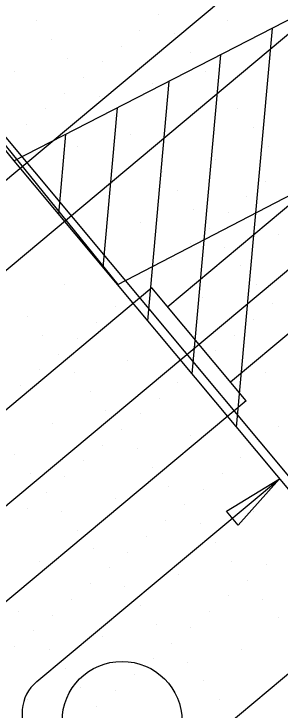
# Model space of a CAD drawing. Extents: x 2042995 to 2043795, y 305365 to 306249.
# Drawn here: x 2043359.03 to 2043369.88, y 305687.94 to 305716.29 of the extents above; entities that cross this region are included whole.
import ezdxf

# ---------------------------------------------------------------- set-up
doc = ezdxf.new("R2010")
doc.units = 0
for name, color, linetype in [('BR_AUTO DIMENSION', 7, 'Continuous'), ('BR_CENTER LINES', 7, 'Continuous'), ('BR_CONCRETE', 7, 'Continuous'), ('BR_EXIST_GROUND_CL', 7, 'Continuous'), ('BR_EXIST_GROUND_RT', 7, 'Continuous'), ('BR_GRID DOTS', 7, 'Continuous'), ('BR_GRID LINES', 7, 'Continuous'), ('BR_GROUND LINES', 7, 'Continuous'), ('BR_PRESTRESSED BEAM', 7, 'Continuous'), ('BR_TABLE LINES', 7, 'Continuous'), ('BR_TEXT', 7, 'Continuous')]:
    doc.layers.add(name, color=color, linetype=linetype)

msp = doc.modelspace()

# ---------------------------------------------------------------- linework, layer by layer
at = {"layer": 'BR_AUTO DIMENSION'}
for p, q in [((2043355.687, 305707), (2043367.63, 305716.974)), ((2043359.966, 305689.095), (2043369.856, 305697.355))]:
    msp.add_line(p, q, dxfattribs=at)
msp.add_lwpolyline([(2043367.697, 305696.041), (2043369.856, 305697.355), (2043368.177, 305695.465)], close=True, dxfattribs=at)
msp.add_arc((2043361.034, 305687.816), 1.667, 129.8684, 219.8684, dxfattribs=at)
at = {"layer": 'BR_CENTER LINES'}
msp.add_line((2043427.985, 305754.114), (2043332.14, 305674.065), dxfattribs=at)
at = {"layer": 'BR_CONCRETE'}
for p, q in [((2043379.279, 305716.041), (2043365.302, 305704.367)), ((2043381.843, 305712.971), (2043367.866, 305701.297)), ((2043364.661, 305705.135), (2043330.942, 305676.973)), ((2043368.507, 305700.53), (2043364.661, 305705.135)), ((2043368.507, 305700.53), (2043334.788, 305672.368))]:
    msp.add_line(p, q, dxfattribs=at)
for points in [[(2043139.109, 306017.548), (2043148.199, 306007.16), (2043160.233, 305993.368), (2043172.245, 305979.557), (2043184.234, 305965.727), (2043196.201, 305951.879), (2043208.145, 305938.012), (2043220.067, 305924.126), (2043231.966, 305910.221), (2043243.843, 305896.297), (2043255.698, 305882.355), (2043267.529, 305868.394), (2043279.339, 305854.414), (2043291.126, 305840.415), (2043302.89, 305826.398), (2043314.632, 305812.361), (2043326.352, 305798.306), (2043338.049, 305784.233), (2043349.724, 305770.14), (2043361.376, 305756.029), (2043373.005, 305741.899), (2043384.613, 305727.75), (2043396.197, 305713.582), (2043407.76, 305699.396), (2043419.299, 305685.191), (2043430.817, 305670.967), (2043442.311, 305656.724), (2043453.784, 305642.463), (2043465.234, 305628.182), (2043476.661, 305613.883), (2043488.066, 305599.566), (2043499.448, 305585.229), (2043510.808, 305570.874), (2043522.146, 305556.5), (2043533.461, 305542.107), (2043544.753, 305527.695), (2043547.219, 305524.543)], [(2043273.14, 305860.139), (2043278.86, 305853.362), (2043290.647, 305839.364), (2043302.411, 305825.346), (2043314.153, 305811.31), (2043325.873, 305797.255), (2043337.57, 305783.181), (2043349.245, 305769.089), (2043360.897, 305754.977), (2043372.526, 305740.847), (2043384.134, 305726.698), (2043395.718, 305712.531), (2043407.281, 305698.344), (2043418.82, 305684.139), (2043425.623, 305675.744)]]:
    msp.add_spline(points, degree=3, dxfattribs=at)
at = {"layer": 'BR_EXIST_GROUND_CL'}
msp.add_lwpolyline([(2043338.156, 305736.064), (2043343.356, 305729.655), (2043359.035, 305710.311), (2043370.6, 305716.249), (2043373.991, 305717.972), (2043376.489, 305716.564), (2043384.158, 305712.004), (2043388.691, 305713.145), (2043388.719, 305713.157), (2043388.724, 305713.15), (2043388.86, 305712.984), (2043404.564, 305693.828), (2043404.746, 305693.605), (2043415.952, 305679.935), (2043416.228, 305679.59), (2043431.602, 305660.44), (2043431.917, 305660.046), (2043447.252, 305640.944), (2043447.607, 305640.502), (2043462.901, 305621.449), (2043463.289, 305620.965), (2043478.169, 305602.429), (2043493.131, 305583.244)], dxfattribs=at)
at = {"layer": 'BR_EXIST_GROUND_RT'}
msp.add_lwpolyline([(2043346.769, 305725.658), (2043363.272, 305705.271), (2043374.342, 305711.011), (2043376.064, 305711.93), (2043378.089, 305712.973), (2043379.626, 305712.231), (2043380.137, 305712.006), (2043383.072, 305710.363), (2043386.038, 305708.267), (2043387.272, 305707.367), (2043388.278, 305706.497), (2043390.439, 305703.811), (2043392.38, 305701.256), (2043399.25, 305693.074), (2043406.074, 305684.764), (2043407.71, 305682.279), (2043408.739, 305680.988), (2043410.315, 305679.334), (2043417.513, 305670.199), (2043422.514, 305662.658), (2043427.629, 305656.269), (2043439.785, 305641.081), (2043443.164, 305636.641), (2043455.044, 305621.797)], dxfattribs=at)
at = {"layer": 'BR_GRID DOTS'}
for p, q in [((2043364.937, 305716.268), (2043364.937, 305716.268)), ((2043359.944, 305716.006), (2043359.944, 305716.006)), ((2043367.754, 305716.015), (2043367.754, 305716.015)), ((2043364.169, 305715.627), (2043364.169, 305715.627)), ((2043365.578, 305715.5), (2043365.578, 305715.5)), ((2043360.585, 305715.239), (2043360.585, 305715.239)), ((2043363.402, 305714.986), (2043363.402, 305714.986)), ((2043366.219, 305714.733), (2043366.219, 305714.733)), ((2043361.226, 305714.471), (2043361.226, 305714.471)), ((2043362.634, 305714.345), (2043362.634, 305714.345)), ((2043359.05, 305713.957), (2043359.05, 305713.957)), ((2043366.86, 305713.965), (2043366.86, 305713.965)), ((2043361.867, 305713.704), (2043361.867, 305713.704)), ((2043364.684, 305713.451), (2043364.684, 305713.451)), ((2043361.099, 305713.063), (2043361.099, 305713.063)), ((2043362.508, 305712.936), (2043362.508, 305712.936)), ((2043360.332, 305712.422), (2043360.332, 305712.422)), ((2043368.142, 305712.43), (2043368.142, 305712.43)), ((2043363.149, 305712.169), (2043363.149, 305712.169)), ((2043359.564, 305711.781), (2043359.564, 305711.781)), ((2043368.783, 305711.663), (2043368.783, 305711.663)), ((2043363.79, 305711.401), (2043363.79, 305711.401)), ((2043361.614, 305710.887), (2043361.614, 305710.887)), ((2043369.424, 305710.895), (2043369.424, 305710.895)), ((2043367.248, 305710.381), (2043367.248, 305710.381)), ((2043365.072, 305709.866), (2043365.072, 305709.866)), ((2043369.298, 305709.487), (2043369.298, 305709.487)), ((2043365.713, 305709.099), (2043365.713, 305709.099)), ((2043368.53, 305708.846), (2043368.53, 305708.846)), ((2043366.354, 305708.331), (2043366.354, 305708.331)), ((2043367.762, 305708.205), (2043367.762, 305708.205)), ((2043364.178, 305707.817), (2043364.178, 305707.817)), ((2043366.995, 305707.564), (2043366.995, 305707.564)), ((2043369.812, 305707.311), (2043369.812, 305707.311)), ((2043366.227, 305706.923), (2043366.227, 305706.923)), ((2043367.636, 305706.796), (2043367.636, 305706.796)), ((2043365.46, 305706.281), (2043365.46, 305706.281)), ((2043368.277, 305706.029), (2043368.277, 305706.029)), ((2043364.692, 305705.64), (2043364.692, 305705.64)), ((2043361.108, 305705.252), (2043361.108, 305705.252)), ((2043368.918, 305705.261), (2043368.918, 305705.261)), ((2043363.925, 305704.999), (2043363.925, 305704.999)), ((2043366.742, 305704.746), (2043366.742, 305704.746)), ((2043363.157, 305704.358), (2043363.157, 305704.358)), ((2043369.559, 305704.493), (2043369.559, 305704.493)), ((2043359.573, 305703.97), (2043359.573, 305703.97)), ((2043368.792, 305703.852), (2043368.792, 305703.852)), ((2043362.39, 305703.717), (2043362.39, 305703.717)), ((2043360.214, 305703.203), (2043360.214, 305703.203)), ((2043368.024, 305703.211), (2043368.024, 305703.211)), ((2043361.622, 305703.076), (2043361.622, 305703.076)), ((2043360.855, 305702.435), (2043360.855, 305702.435)), ((2043367.257, 305702.57), (2043367.257, 305702.57)), ((2043363.672, 305702.182), (2043363.672, 305702.182)), ((2043360.087, 305701.794), (2043360.087, 305701.794)), ((2043366.489, 305701.929), (2043366.489, 305701.929)), ((2043361.496, 305701.668), (2043361.496, 305701.668)), ((2043369.306, 305701.676), (2043369.306, 305701.676)), ((2043365.721, 305701.288), (2043365.721, 305701.288)), ((2043359.32, 305701.153), (2043359.32, 305701.153)), ((2043362.137, 305700.9), (2043362.137, 305700.9)), ((2043364.954, 305700.647), (2043364.954, 305700.647)), ((2043362.778, 305700.133), (2043362.778, 305700.133)), ((2043364.186, 305700.006), (2043364.186, 305700.006)), ((2043360.602, 305699.618), (2043360.602, 305699.618)), ((2043369.821, 305699.5), (2043369.821, 305699.5)), ((2043363.419, 305699.365), (2043363.419, 305699.365)), ((2043366.236, 305699.112), (2043366.236, 305699.112)), ((2043362.651, 305698.724), (2043362.651, 305698.724)), ((2043369.053, 305698.859), (2043369.053, 305698.859)), ((2043359.067, 305698.336), (2043359.067, 305698.336)), ((2043364.06, 305698.598), (2043364.06, 305698.598)), ((2043361.884, 305698.083), (2043361.884, 305698.083)), ((2043368.286, 305698.218), (2043368.286, 305698.218)), ((2043364.701, 305697.83), (2043364.701, 305697.83)), ((2043359.708, 305697.569), (2043359.708, 305697.569)), ((2043367.518, 305697.577), (2043367.518, 305697.577)), ((2043361.116, 305697.442), (2043361.116, 305697.442)), ((2043365.342, 305697.063), (2043365.342, 305697.063)), ((2043366.751, 305696.936), (2043366.751, 305696.936)), ((2043360.349, 305696.801), (2043360.349, 305696.801)), ((2043363.166, 305696.548), (2043363.166, 305696.548)), ((2043359.581, 305696.16), (2043359.581, 305696.16)), ((2043365.983, 305696.295), (2043365.983, 305696.295)), ((2043360.99, 305696.034), (2043360.99, 305696.034)), ((2043368.8, 305696.042), (2043368.8, 305696.042)), ((2043365.215, 305695.654), (2043365.215, 305695.654)), ((2043366.624, 305695.528), (2043366.624, 305695.528)), ((2043361.631, 305695.266), (2043361.631, 305695.266)), ((2043364.448, 305695.013), (2043364.448, 305695.013)), ((2043367.265, 305694.76), (2043367.265, 305694.76)), ((2043362.272, 305694.499), (2043362.272, 305694.499)), ((2043363.68, 305694.372), (2043363.68, 305694.372)), ((2043360.096, 305693.984), (2043360.096, 305693.984)), ((2043367.906, 305693.993), (2043367.906, 305693.993)), ((2043369.315, 305693.866), (2043369.315, 305693.866)), ((2043362.913, 305693.731), (2043362.913, 305693.731)), ((2043365.73, 305693.478), (2043365.73, 305693.478)), ((2043362.145, 305693.09), (2043362.145, 305693.09)), ((2043363.554, 305692.964), (2043363.554, 305692.964)), ((2043368.547, 305693.225), (2043368.547, 305693.225)), ((2043361.378, 305692.449), (2043361.378, 305692.449)), ((2043367.78, 305692.584), (2043367.78, 305692.584)), ((2043369.188, 305692.458), (2043369.188, 305692.458)), ((2043364.195, 305692.196), (2043364.195, 305692.196)), ((2043359.202, 305691.935), (2043359.202, 305691.935)), ((2043367.012, 305691.943), (2043367.012, 305691.943)), ((2043360.61, 305691.808), (2043360.61, 305691.808)), ((2043369.829, 305691.69), (2043369.829, 305691.69)), ((2043364.836, 305691.429), (2043364.836, 305691.429)), ((2043366.245, 305691.302), (2043366.245, 305691.302)), ((2043359.843, 305691.167), (2043359.843, 305691.167)), ((2043362.66, 305690.914), (2043362.66, 305690.914)), ((2043359.075, 305690.526), (2043359.075, 305690.526)), ((2043360.484, 305690.399), (2043360.484, 305690.399)), ((2043365.477, 305690.661), (2043365.477, 305690.661)), ((2043368.294, 305690.408), (2043368.294, 305690.408)), ((2043364.71, 305690.02), (2043364.71, 305690.02)), ((2043366.118, 305689.893), (2043366.118, 305689.893)), ((2043361.125, 305689.632), (2043361.125, 305689.632)), ((2043363.942, 305689.379), (2043363.942, 305689.379)), ((2043366.759, 305689.126), (2043366.759, 305689.126)), ((2043361.766, 305688.864), (2043361.766, 305688.864)), ((2043363.174, 305688.738), (2043363.174, 305688.738)), ((2043359.59, 305688.35), (2043359.59, 305688.35)), ((2043367.4, 305688.358), (2043367.4, 305688.358)), ((2043362.407, 305688.097), (2043362.407, 305688.097))]:
    msp.add_line(p, q, dxfattribs=at)
at = {"layer": 'BR_GRID LINES'}
for p, q in [((2043194.694, 305907.624), (2043538.711, 305495.723)), ((2043438.113, 305772.172), (2043284.609, 305643.967)), ((2043450.933, 305756.822), (2043297.429, 305628.617))]:
    msp.add_line(p, q, dxfattribs=at)
at = {"layer": 'BR_GROUND LINES'}
msp.add_line((2043359.035, 305710.311), (2043374.419, 305691.891), dxfattribs=at)
at = {"layer": 'BR_PRESTRESSED BEAM'}
msp.add_spline([(2043269.336, 305856.962), (2043274.734, 305850.568), (2043286.521, 305836.569), (2043298.285, 305822.551), (2043310.027, 305808.515), (2043321.747, 305794.46), (2043333.444, 305780.386), (2043345.119, 305766.294), (2043356.771, 305752.183), (2043368.4, 305738.053), (2043380.007, 305723.904), (2043391.592, 305709.736), (2043403.154, 305695.55), (2043414.694, 305681.345), (2043421.811, 305672.561)], degree=3, dxfattribs=at)
at = {"layer": 'BR_TABLE LINES'}
for p, q in [((2043369.56, 305715.702), (2043368.101, 305699.457)), ((2043367.455, 305714.624), (2043366.288, 305701.627)), ((2043365.35, 305713.545), (2043364.475, 305703.798)), ((2043363.245, 305712.467), (2043362.662, 305705.969)), ((2043361.14, 305711.389), (2043360.848, 305708.14))]:
    msp.add_line(p, q, dxfattribs=at)
at = {"layer": 'BR_TEXT'}
msp.add_circle((2043363.444, 305687.473), 2.447, dxfattribs=at)

doc.saveas('drawing.dxf')
